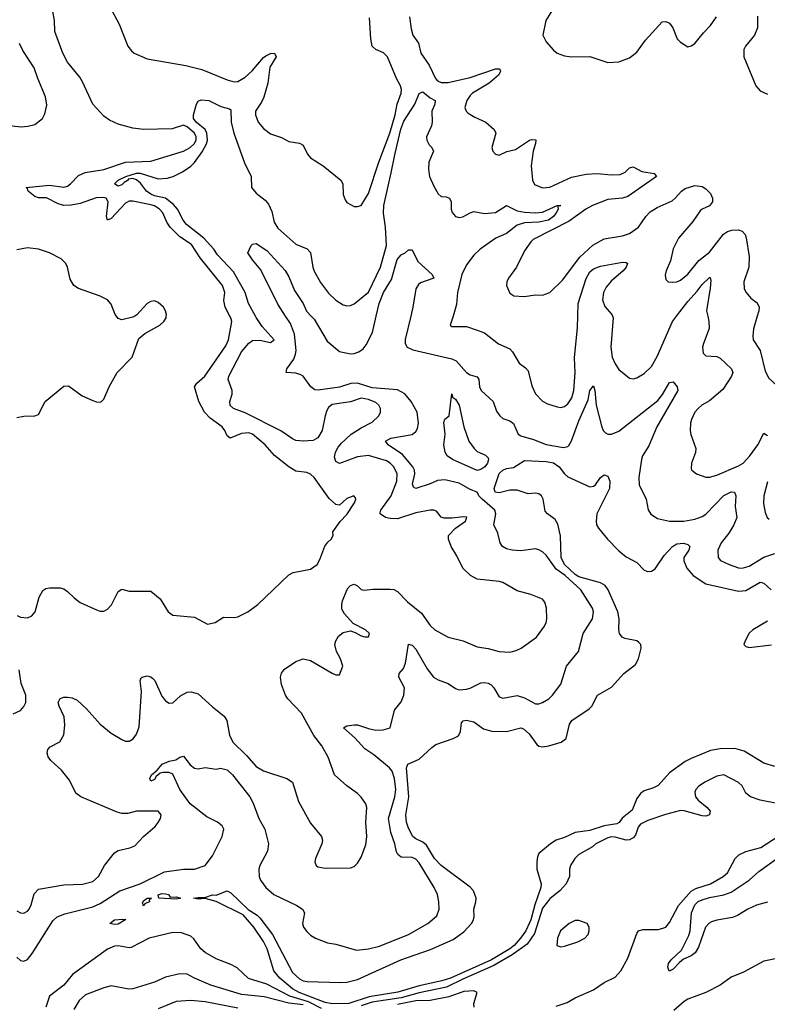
# Model space of a CAD drawing. Header units: inches. Extents: x 1694797 to 1849917, y 907313 to 1017959.
# Tile 433 of 656: x 1751046 to 1755169, y 996205 to 1001635. Entities that reach past the tile are written whole.
import ezdxf

# ---------------------------------------------------------------- set-up
doc = ezdxf.new("R2010")
doc.units = ezdxf.units.IN
doc.header["$MEASUREMENT"] = 0
doc.layers.add('B7050', color=7, linetype='Continuous')
doc.layers.add('B7959', color=7, linetype='Continuous')

msp = doc.modelspace()

# ---------------------------------------------------------------- linework, layer by layer
at = {"layer": 'B7050', "color": 5}
for points, elevation in [([(1752205.2, 1000000), (1752178.6, 1000050), (1752172.8, 1000087.2), (1752177.6, 1000130), (1752164.9, 1000170), (1752042.4, 1000322.4), (1751994.7, 1000394.7), (1751930, 1000437.5), (1751876.2, 1000490), (1751857.9, 1000517.9), (1751834.9, 1000570), (1751817.8, 1000590), (1751790, 1000608.1), (1751770, 1000614.2), (1751670, 1000634.7), (1751650, 1000634.1), (1751630, 1000622.7), (1751550, 1000539.2), (1751530, 1000529.8), (1751525.4, 1000550), (1751533.9, 1000630), (1751522.7, 1000650), (1751505.6, 1000654.4), (1751468, 1000652), (1751379.2, 1000620.8), (1751330, 1000612.3), (1751290, 1000611.1), (1751259.1, 1000619.1), (1751193.3, 1000653.3), (1751150, 1000652.9), (1751130, 1000660.8), (1751093.1, 1000690), (1751087.3, 1000707.3), (1751081.2, 1000710), (1751210, 1000723.2), (1751290, 1000711.4), (1751310, 1000717.9), (1751326.5, 1000730), (1751370, 1000775.2), (1751406.9, 1000793.1), (1751510, 1000809.6), (1751630, 1000849.2), (1751770, 1000855.7), (1751949.7, 1000910), (1751986.3, 1000930), (1752008, 1000950), (1752018.9, 1000970), (1752019.4, 1000980.6), (1752019.9, 1000990), (1752009.5, 1001010), (1751970, 1001043.5), (1751950, 1001052.7), (1751886.6, 1001033.4), (1751730, 1001029.9), (1751670, 1001037.1), (1751590, 1001059.1), (1751541.5, 1001081.4), (1751510, 1001103.1), (1751449.1, 1001170), (1751392.6, 1001292.6), (1751377.6, 1001317.6), (1751310, 1001400.7), (1751284.6, 1001450), (1751239.4, 1001570), (1751238.5, 1001630), (1751221.6, 1001721.6)], 680), ([(1751542.2, 1001710), (1751595.3, 1001610), (1751642.2, 1001490), (1751662.8, 1001462.8), (1751678.5, 1001450), (1751750, 1001419.2), (1751963.2, 1001383.2), (1752050, 1001360.5), (1752190, 1001303.4), (1752230, 1001292.8), (1752250, 1001294.8), (1752290, 1001317.5), (1752327.7, 1001352.3), (1752390, 1001425.8), (1752403.7, 1001436.3), (1752430, 1001448), (1752450.7, 1001450), (1752460.8, 1001430), (1752426.3, 1001373.7), (1752414.9, 1001285.1), (1752391.8, 1001208.2), (1752379.6, 1001180.4), (1752346.5, 1001130), (1752346.7, 1001110), (1752362.2, 1001070), (1752390, 1001034.3), (1752430, 1001005.5), (1752490, 1000985.8), (1752530, 1000964), (1752590, 1000953.7), (1752610, 1000942.6), (1752634, 1000894), (1752650, 1000874), (1752720.5, 1000830), (1752818, 1000750), (1752828.2, 1000730), (1752830.4, 1000670.4), (1752841.7, 1000641.7), (1752850, 1000627.3), (1752890, 1000604.9), (1752910, 1000604), (1752930, 1000610.7), (1752970, 1000677.1), (1753027.7, 1000850), (1753087.8, 1001010), (1753117, 1001110), (1753128.4, 1001170), (1753150.9, 1001230), (1753152.4, 1001250), (1753147.1, 1001270), (1753123.4, 1001310), (1753074.9, 1001430), (1753052.3, 1001452.3), (1753010, 1001471), (1752991, 1001490), (1752982.5, 1001530), (1752975.4, 1001644.6)], 680), ([(1753985.4, 1001690), (1753948, 1001630), (1753931.8, 1001550), (1753950, 1001512.9), (1753990, 1001467.4), (1754011.1, 1001451.1), (1754050, 1001436.1), (1754090, 1001430.2), (1754191.3, 1001431.3), (1754290, 1001399.6), (1754350, 1001402.6), (1754410, 1001425.7), (1754450, 1001456.5), (1754498.1, 1001521.9), (1754590, 1001622.6), (1754610, 1001626), (1754630, 1001615.3), (1754649.1, 1001590), (1754672, 1001530), (1754690, 1001510.4), (1754730, 1001485.5), (1754750, 1001490.3), (1754770, 1001504.2), (1754817, 1001563), (1754856.7, 1001603.3), (1754888.8, 1001651.2)], 720), ([(1755114.9, 1001654.9), (1755114.9, 1001590), (1755098.3, 1001550), (1755048.9, 1001490), (1755040.3, 1001470), (1755039.5, 1001430), (1755106, 1001270), (1755130, 1001243), (1755170, 1001223.8)], 720), ([(1753195.5, 1001650), (1753205, 1001585), (1753214.7, 1001550), (1753244.9, 1001504.9), (1753259.4, 1001450), (1753303.9, 1001383.9), (1753339, 1001310), (1753350, 1001297.7), (1753370, 1001287.9), (1753410, 1001288.6), (1753530, 1001317.2), (1753670, 1001365), (1753690, 1001364.4), (1753696.7, 1001356.7), (1753698.1, 1001350), (1753686.7, 1001330), (1753634.7, 1001285.3), (1753543.2, 1001230), (1753530, 1001216.3), (1753512.9, 1001190), (1753500.4, 1001150), (1753507.7, 1001130), (1753519.6, 1001119.6), (1753556.7, 1001096.7), (1753616.3, 1001070), (1753663, 1001030), (1753673, 1001010), (1753650.4, 1000930), (1753656.4, 1000910), (1753670, 1000893), (1753690, 1000888.7), (1753732.2, 1000907.8), (1753780, 1000920), (1753858, 1000970), (1753870, 1000974.7), (1753892.1, 1000972.1), (1753891.5, 1000951.5), (1753877.2, 1000910), (1753866.5, 1000830), (1753873.7, 1000750), (1753886.2, 1000726.2), (1753930, 1000707.1), (1753970, 1000712.1), (1754090, 1000765.8), (1754170, 1000783.4), (1754230, 1000786.6), (1754310, 1000779.1), (1754358.3, 1000781.7), (1754386, 1000794), (1754410, 1000817.8), (1754430, 1000823.6), (1754477.1, 1000797.1), (1754546, 1000786), (1754557.6, 1000770), (1754399.2, 1000660.8), (1754370, 1000651.2), (1754290, 1000643.4), (1754205.7, 1000610), (1754169.1, 1000590), (1754076.9, 1000523.1), (1753877.8, 1000422.2), (1753864.2, 1000410), (1753830, 1000359.6), (1753786.3, 1000270), (1753741.3, 1000210), (1753732.4, 1000190), (1753730.4, 1000170), (1753750, 1000127.7), (1753771.9, 1000111.9), (1753829.1, 1000109.1), (1753890, 1000117.8), (1753930, 1000116.2), (1753969.2, 1000130.8), (1754040.6, 1000199.4), (1754134.7, 1000325.3), (1754207.8, 1000392.2), (1754270, 1000426), (1754370, 1000442.3), (1754410, 1000455.4), (1754459.3, 1000490), (1754498.7, 1000550), (1754523.7, 1000576.3), (1754561.1, 1000598.9), (1754644, 1000636), (1754661.7, 1000650), (1754695.1, 1000690), (1754715.6, 1000704.4), (1754770, 1000721.3), (1754810, 1000714.3), (1754830, 1000703.2), (1754856.5, 1000676.5), (1754866.8, 1000650), (1754866.5, 1000630), (1754851.2, 1000608.8), (1754809.2, 1000590.8), (1754798.4, 1000581.6), (1754757.7, 1000522.3), (1754678.6, 1000430), (1754650, 1000371.6), (1754635.4, 1000304.6), (1754612, 1000250), (1754606.2, 1000226.2), (1754610, 1000202), (1754622, 1000190), (1754646.7, 1000186.7), (1754670, 1000189.1), (1754690, 1000198.5), (1754730, 1000231.3), (1754792.4, 1000307.6), (1754850, 1000353.9), (1754926.8, 1000453.2), (1754950, 1000466.8), (1754973.6, 1000473.6), (1755010, 1000475.6), (1755030, 1000468.9), (1755046.7, 1000450), (1755052.8, 1000432.8), (1755069.3, 1000330), (1755067.3, 1000270), (1755040.3, 1000190), (1755042.4, 1000150), (1755052.7, 1000130), (1755078.5, 1000098.5), (1755112.9, 1000072.9), (1755123.8, 1000050), (1755122.3, 1000030), (1755113.7, 1000000)], 680), ([(1750974.3, 1001054.3), (1751055.3, 1001044.7), (1751092.1, 1001047.9), (1751130, 1001058), (1751171.2, 1001090), (1751184.7, 1001115.3), (1751196.6, 1001163.4), (1751188.9, 1001210), (1751146, 1001310), (1751126.3, 1001370), (1751064.4, 1001464.4), (1751044.4, 1001504.4)], 720), ([(1752346, 1000000), (1752308.1, 1000070), (1752289.8, 1000130), (1752224.6, 1000244.6), (1752137.8, 1000337.8), (1752116.5, 1000370), (1752061.2, 1000430), (1751966.4, 1000506.4), (1751948.7, 1000530), (1751916.4, 1000590), (1751895, 1000615), (1751850, 1000651.5), (1751790, 1000663.6), (1751770, 1000672.1), (1751745.1, 1000690), (1751713.1, 1000733.1), (1751690, 1000752.5), (1751670, 1000758.9), (1751645.1, 1000754.9), (1751645.3, 1000750), (1751622.6, 1000737.4), (1751610, 1000724.5), (1751590, 1000717.8), (1751568.4, 1000730), (1751590, 1000750.1), (1751632.3, 1000770), (1751690.7, 1000789.3), (1751710, 1000789.4), (1751810, 1000756.8), (1751859.2, 1000760.8), (1751892, 1000770), (1751944.7, 1000795.3), (1751990, 1000826.8), (1752010, 1000847), (1752053.3, 1000906.7), (1752076.9, 1000950), (1752081.9, 1000970), (1752078.7, 1001010), (1752068.8, 1001028.8), (1752019.1, 1001070), (1752005.2, 1001090), (1752004.8, 1001110), (1752021.2, 1001170), (1752030, 1001185), (1752046.8, 1001193.2), (1752090, 1001188.9), (1752156.4, 1001156.4), (1752203.6, 1001143.6), (1752210, 1001138), (1752212, 1001070), (1752227.3, 1001010), (1752285.2, 1000845.2), (1752323.2, 1000770), (1752325.5, 1000710), (1752350, 1000677.8), (1752399.5, 1000639.5), (1752418.5, 1000618.5), (1752437.3, 1000577.3), (1752450, 1000518), (1752470, 1000484.7), (1752570, 1000397.8), (1752631.1, 1000371.1), (1752650, 1000350.6), (1752662.2, 1000270), (1752670, 1000248), (1752705.3, 1000185.3), (1752750, 1000126.4), (1752790, 1000088), (1752830, 1000063), (1752850, 1000056.3), (1752870, 1000058), (1752890, 1000068.2), (1752970, 1000132.8), (1753035.5, 1000270), (1753069.9, 1000390.1), (1753063.9, 1000490), (1753052, 1000568), (1753053.7, 1000610), (1753095.8, 1000790), (1753114.2, 1000890), (1753149, 1001030.9), (1753165.4, 1001074.6), (1753225.2, 1001170), (1753250, 1001227.8), (1753264.9, 1001235.1), (1753270, 1001236.5), (1753310, 1001203.8), (1753338, 1001190), (1753335, 1001170), (1753319.1, 1001130), (1753321.2, 1001070), (1753317.5, 1001050), (1753288.9, 1000990), (1753290.9, 1000970), (1753305, 1000945), (1753319.6, 1000930), (1753327.9, 1000910), (1753302.6, 1000850), (1753300.4, 1000810), (1753307, 1000770), (1753330, 1000717), (1753354.9, 1000674.9), (1753370, 1000660.5), (1753398.8, 1000658.8), (1753417.3, 1000650), (1753425.5, 1000630), (1753426.4, 1000590), (1753431.9, 1000571.9), (1753450, 1000550.5), (1753470, 1000543.7), (1753490, 1000547.2), (1753530, 1000570.3), (1753550, 1000576.5), (1753610, 1000567.1), (1753670, 1000571.2), (1753730, 1000611.3), (1753790, 1000581.2), (1753830, 1000573), (1753890, 1000570.1), (1753930, 1000573.5), (1754010, 1000610.9), (1754030.3, 1000610.3), (1754013.7, 1000606.3), (1754016, 1000590), (1754005, 1000570), (1753990.1, 1000550), (1753962.3, 1000530), (1753910, 1000517.7), (1753830, 1000514.6), (1753790, 1000502.8), (1753730, 1000455.4), (1753672.7, 1000430), (1753585.7, 1000370), (1753550, 1000336.5), (1753510, 1000282.7), (1753485, 1000230), (1753461.3, 1000130), (1753456, 1000064), (1753436.4, 1000000)], 660), ([(1751580.7, 1000000), (1751573.3, 1000010), (1751550, 1000066), (1751529.7, 1000089.7), (1751490, 1000109.6), (1751370, 1000153.1), (1751344.8, 1000170), (1751323.9, 1000203.9), (1751309.8, 1000269.8), (1751301, 1000290), (1751275.9, 1000315.9), (1751210, 1000349.8), (1751150, 1000368.7), (1751090, 1000377.2), (1751030, 1000366.4)], 720), ([(1752512.8, 1000000), (1752470, 1000065.6), (1752375.3, 1000255.3), (1752329.6, 1000310), (1752305.2, 1000350), (1752322, 1000390), (1752330, 1000398), (1752350, 1000401), (1752410, 1000363), (1752510, 1000251.6), (1752530, 1000217), (1752561.7, 1000141.8), (1752608.8, 1000070), (1752627.9, 1000027.9), (1752654.2, 1000000)], 640), ([(1753012.4, 1000000), (1753028.9, 1000070), (1753052.6, 1000130), (1753097.2, 1000202.8), (1753128.2, 1000311.8), (1753150, 1000338.7), (1753171.3, 1000348.7), (1753190, 1000366.8), (1753210, 1000366), (1753241.3, 1000301.3), (1753320.7, 1000230), (1753330.3, 1000210), (1753256.1, 1000183.9), (1753245.2, 1000174.8), (1753231.3, 1000150), (1753214.5, 1000050), (1753202.5, 1000000)], 640), ([(1754124.5, 1000000), (1754126.3, 1000070), (1754170, 1000207.4), (1754190, 1000244.4), (1754210, 1000261.8), (1754250, 1000275.6), (1754370, 1000297.8), (1754390, 1000296.4), (1754398, 1000290), (1754390.2, 1000270), (1754374.3, 1000250), (1754307.5, 1000192.5), (1754280, 1000160), (1754265.3, 1000130), (1754261.2, 1000090), (1754274.1, 1000054.1), (1754312, 1000010), (1754315.9, 1000000)], 660), ([(1754668.5, 1000000), (1754730, 1000080.2), (1754782.9, 1000137.1), (1754810, 1000174.7), (1754850, 1000214), (1754853.5, 1000213.5), (1754857.5, 1000197.5), (1754853.8, 1000153.8), (1754834, 1000030), (1754840.7, 1000000)], 660), ([(1751854.8, 1000000), (1751856.3, 1000010), (1751851.3, 1000030), (1751839.6, 1000050), (1751810, 1000076.2), (1751790, 1000084.5), (1751770, 1000080.9), (1751750, 1000069.3), (1751693.1, 1000006.9), (1751680.8, 1000000)], 720)]:
    msp.add_lwpolyline(points, dxfattribs=dict(at, elevation=elevation))
at = {"layer": 'B7959', "color": 5}
for points, elevation in [([(1751030, 999440.7), (1751070, 999447.7), (1751129.3, 999450.7), (1751150, 999458), (1751186, 999530), (1751290, 999614.8), (1751315.2, 999615.2), (1751390, 999560.7), (1751450, 999534.8), (1751470, 999526.8), (1751490, 999526), (1751498, 999530), (1751510, 999542), (1751539.3, 999610), (1751584.5, 999690), (1751666.2, 999773.8), (1751703.5, 999876.5), (1751736, 999904), (1751819.5, 999950), (1751841.6, 999970), (1751853.3, 999990), (1751854.8, 1000000)], 720), ([(1751030, 996720.7), (1751050, 996710.3), (1751070, 996707), (1751090, 996718.4), (1751097.7, 996730), (1751110, 996753.4), (1751126.4, 996813.6), (1751150, 996839.6), (1751290, 996864.2), (1751392.9, 996867.1), (1751450, 996882.6), (1751480.5, 996910), (1751513.3, 996970), (1751570, 997040.5), (1751590, 997052.4), (1751652.9, 997067.1), (1751681.1, 997078.9), (1751729.6, 997130), (1751793.6, 997186.4), (1751810, 997207.3), (1751822.9, 997230), (1751826.6, 997250), (1751810, 997269.3), (1751690, 997269.8), (1751642.2, 997257.8), (1751610, 997257.3), (1751584.4, 997264.4), (1751382.7, 997350), (1751356.2, 997370), (1751320.9, 997440.9), (1751277.1, 997497.1), (1751218.7, 997550), (1751203.6, 997570), (1751198, 997590), (1751201.2, 997610), (1751214.2, 997625.8), (1751268, 997652), (1751289.7, 997690.3), (1751295.1, 997744.9), (1751292.1, 997790), (1751263.5, 997850), (1751258.4, 997870), (1751270, 997890.6), (1751290, 997898.4), (1751310, 997899.5), (1751335.3, 997895.3), (1751362.7, 997882.7), (1751415, 997835), (1751489.5, 997749.5), (1751550, 997699.5), (1751610, 997664.9), (1751630, 997657.1), (1751650, 997655.5), (1751671.2, 997668.8), (1751690, 997694), (1751704.4, 997735.6), (1751717.4, 997930), (1751711.2, 997988.8), (1751715.3, 998004.7), (1751721.2, 998010), (1751750, 998016), (1751770, 998010.3), (1751781.3, 998001.3), (1751791.1, 997991.1), (1751830, 997904.9), (1751850, 997879.1), (1751870, 997865.5), (1751890, 997867.7), (1751932.9, 997907.1), (1751970, 997926), (1751991.9, 997928.1), (1752030, 997916.4), (1752110, 997844.9), (1752174.5, 997794.5), (1752189.4, 997769.4), (1752203.9, 997690), (1752221.8, 997650), (1752297.3, 997577.3), (1752350, 997517.2), (1752390, 997492.1), (1752518.8, 997450), (1752550.4, 997430), (1752583, 997323), (1752650, 997204), (1752710.6, 997130), (1752715.5, 997110), (1752713, 997090), (1752678, 997010), (1752673.4, 996990), (1752680.7, 996970), (1752690, 996963.8), (1752730, 996955.8), (1752870, 996958), (1752890, 996964.9), (1752910, 996984), (1752930, 997016.3), (1752955.6, 997084.4), (1752959.8, 997130), (1752955.1, 997210), (1752959.8, 997290), (1752954.8, 997310), (1752930, 997347.3), (1752910, 997367.8), (1752850, 997409.7), (1752783, 997470), (1752747.3, 997567.3), (1752712.8, 997630), (1752667.9, 997687.9), (1752600.9, 997810), (1752524.2, 997890), (1752511.5, 997910), (1752490, 997968.7), (1752484.7, 998010), (1752489.7, 998030.3), (1752507.3, 998052.8), (1752570, 998095.5), (1752610, 998110.7), (1752650, 998100.4), (1752770, 998030.7), (1752790, 998022.8), (1752810, 998022), (1752829, 998070), (1752816.2, 998110), (1752794, 998150), (1752785.1, 998190), (1752789.6, 998210.4), (1752804.7, 998235.3), (1752830, 998254.8), (1752870, 998264.9), (1752896.3, 998256.3), (1752930, 998237.3), (1752950, 998231), (1752970, 998232), (1752976, 998250), (1752952.7, 998270), (1752885.1, 998305.1), (1752838, 998358), (1752823.5, 998383.5), (1752822.6, 998410), (1752827.3, 998430), (1752849.6, 998489.6), (1752858.6, 998501.4), (1752870, 998514.9), (1752890, 998521.6), (1752910, 998513), (1752930, 998493), (1752948.5, 998488.5), (1752993.8, 998493.8), (1753090, 998495.3), (1753110, 998492), (1753130, 998481.3), (1753184.4, 998424.4), (1753261.3, 998361.3), (1753310, 998294.9), (1753336.3, 998270), (1753410, 998230.4), (1753491.3, 998210), (1753570, 998176.4), (1753630, 998166.9), (1753690.8, 998150.8), (1753750, 998146.8), (1753784.2, 998155.8), (1753811.8, 998170), (1753896.9, 998230), (1753940.7, 998290), (1753949.5, 998310), (1753953.3, 998330), (1753951.3, 998390), (1753942, 998422), (1753930, 998439.3), (1753864.9, 998464.9), (1753790, 998486), (1753710.7, 998530.7), (1753690, 998537.2), (1753570, 998548.9), (1753532.8, 998570), (1753490.9, 998610), (1753457.5, 998677.5), (1753425.4, 998730), (1753411.2, 998770), (1753410.9, 998790), (1753449.9, 998830.1), (1753504, 998870), (1753511.5, 998891.5), (1753494.1, 998894.1), (1753430, 998885.8), (1753386.6, 998886.6), (1753370, 998891.6), (1753344.2, 998924.2), (1753329.7, 998929.7), (1753310, 998929.8), (1753230, 998916.3), (1753130, 998882.9), (1753090, 998883.6), (1753063, 998890), (1753034.5, 998910), (1753035.1, 998915.1), (1753037.7, 998930), (1753095.2, 999010), (1753126.8, 999090), (1753128.7, 999130), (1753109.1, 999170), (1753090, 999189.9), (1753070, 999202.2), (1752970, 999231.4), (1752910, 999225), (1752810, 999188.2), (1752790, 999198.7), (1752783, 999223), (1752788.2, 999250), (1752802.5, 999277.5), (1752820.5, 999299.5), (1752875, 999350), (1752930, 999385), (1752990, 999415.3), (1753027.3, 999450), (1753036.5, 999470), (1753036.3, 999490), (1753026.6, 999510), (1753010, 999523.9), (1752970, 999540.6), (1752930, 999547.1), (1752870, 999526.9), (1752770, 999513.6), (1752750, 999496.2), (1752740.8, 999479.2), (1752730.7, 999450), (1752715.1, 999370), (1752690.1, 999329.9), (1752664.8, 999315.2), (1752610.1, 999309.9), (1752570, 999314), (1752550, 999322.9), (1752486.8, 999366.8), (1752290, 999467), (1752224.5, 999490), (1752206.9, 999506.9), (1752204.4, 999530), (1752217.8, 999570), (1752218.8, 999590), (1752196.8, 999650), (1752199.8, 999670), (1752270, 999802.8), (1752310, 999851.8), (1752330, 999866), (1752370, 999867.6), (1752430, 999855.5), (1752449.3, 999870), (1752383.2, 999943.2), (1752350, 999992.6), (1752346, 1000000)], 660), ([(1751030, 996464.3), (1751050, 996447.2), (1751070, 996442), (1751090, 996452.8), (1751115.7, 996484.3), (1751230, 996666.2), (1751252.9, 996687.1), (1751295.8, 996704.2), (1751450, 996742.6), (1751490, 996761.5), (1751598.2, 996830), (1751710, 996869.6), (1751845.2, 996934.8), (1751950, 996950.8), (1752010, 996949.5), (1752069.3, 996970.7), (1752110, 997023.2), (1752162.3, 997130), (1752171.3, 997170), (1752162.7, 997190), (1752138, 997210), (1752078.8, 997238.8), (1751986, 997310), (1751929.4, 997389.4), (1751890, 997474.3), (1751870, 997484.3), (1751835.9, 997484.1), (1751820.6, 997479.4), (1751799.5, 997460.5), (1751790, 997444.7), (1751770, 997436), (1751763.5, 997450), (1751772.7, 997470), (1751803.7, 997496.3), (1751832.6, 997530), (1751870, 997545.3), (1751906.9, 997553.1), (1751930, 997568.4), (1751950, 997574), (1751985.6, 997525.6), (1752010, 997507.7), (1752030, 997503.6), (1752070, 997510.6), (1752130, 997502.4), (1752153.4, 997506.6), (1752190, 997497.3), (1752220.7, 997470), (1752315.2, 997350), (1752334.4, 997314.4), (1752364.6, 997230), (1752398.6, 997170), (1752418.5, 997090), (1752412.7, 997050), (1752371.4, 996970), (1752366, 996950), (1752367.2, 996910), (1752374.9, 996890), (1752403.1, 996850), (1752447.4, 996810), (1752575.5, 996750), (1752606.4, 996730), (1752617.6, 996710), (1752606, 996650), (1752612, 996630), (1752630, 996606.4), (1752650, 996586.4), (1752677.3, 996570), (1752744.2, 996544.2), (1752790, 996535.8), (1752903.7, 996503.7), (1752969, 996510), (1753030, 996526.2), (1753190, 996589.3), (1753296.9, 996650), (1753346.4, 996693.6), (1753360.5, 996730), (1753358.5, 996770), (1753349.8, 996810), (1753332.6, 996850), (1753250, 996986), (1753230, 997006.2), (1753210, 997015.2), (1753150, 997017.2), (1753131.5, 997031.5), (1753125.1, 997045.1), (1753115.7, 997090), (1753092.6, 997152.6), (1753079.6, 997230), (1753114.4, 997350), (1753120.7, 997390), (1753113.5, 997450), (1753100.7, 997490), (1753086, 997510), (1753000.2, 997580.2), (1752950, 997614.6), (1752894.6, 997674.6), (1752832.7, 997730), (1752850, 997741.6), (1752890, 997746.5), (1752910, 997745.5), (1752970, 997725.2), (1753010, 997716.9), (1753050, 997718.4), (1753089.5, 997730.5), (1753113.4, 997826.6), (1753150, 997873.4), (1753165.4, 997910), (1753168.3, 997950), (1753136.3, 998010), (1753139.6, 998030), (1753162.8, 998057.2), (1753174, 998086), (1753190, 998190.6), (1753210, 998186.4), (1753230, 998164.4), (1753294.2, 998054.2), (1753329.2, 998010), (1753354.4, 997994.4), (1753410, 997973.4), (1753450, 997946.4), (1753470, 997940.2), (1753510, 997942.9), (1753530, 997948.3), (1753590, 997978.8), (1753610, 997980.6), (1753630, 997975.9), (1753646.2, 997966.2), (1753660.9, 997950), (1753690, 997900.5), (1753710, 997892.7), (1753790, 997908.4), (1753830, 997895.3), (1753890, 997862.6), (1753910, 997862.8), (1753930, 997869.2), (1753964, 997890), (1753984.8, 997910), (1754029.7, 997970), (1754062, 998070), (1754128.6, 998151.4), (1754153.8, 998250), (1754206, 998330), (1754211.6, 998370), (1754205.6, 998390), (1754141.1, 998490), (1754054.9, 998570), (1754005.6, 998605.6), (1753950, 998681.8), (1753930, 998699.8), (1753910, 998712), (1753890, 998717.6), (1753810, 998705.3), (1753762, 998710), (1753730, 998716), (1753708.3, 998730), (1753695.1, 998750), (1753683.5, 998803.5), (1753661.7, 998850), (1753672.3, 998910), (1753666.6, 998930), (1753596, 998990), (1753578.4, 999010), (1753569.7, 999030), (1753530, 999044.9), (1753470, 999079.3), (1753390, 999098.1), (1753350, 999092.9), (1753310, 999074.9), (1753230, 999049.9), (1753217.3, 999057.2), (1753213, 999073), (1753225.4, 999130), (1753223.4, 999150), (1753214.4, 999170), (1753157.7, 999237.7), (1753078.8, 999290), (1753063.5, 999310), (1753092.4, 999327.6), (1753210, 999347.8), (1753230, 999363.2), (1753239.5, 999380.5), (1753245.8, 999410), (1753237.5, 999470), (1753205, 999530), (1753170, 999571.1), (1753130, 999593.7), (1752990, 999605.3), (1752910, 999630.3), (1752872, 999628), (1752810, 999609.4), (1752692.2, 999592.2), (1752673.8, 999593.8), (1752651, 999611), (1752610, 999668.3), (1752596.9, 999676.9), (1752570, 999686), (1752515.3, 999690), (1752519.7, 999710), (1752557.3, 999762.7), (1752567.9, 999790), (1752570.6, 999810), (1752561.1, 999901.1), (1752539.4, 999959.4), (1752512.8, 1000000)], 640), ([(1751032.4, 998350), (1751050, 998339.6), (1751090, 998336.5), (1751113.5, 998346.5), (1751130.9, 998369.1), (1751153.6, 998450), (1751173.6, 998486.4), (1751190, 998497.3), (1751210, 998502), (1751270, 998502), (1751290, 998496.3), (1751310, 998482), (1751346, 998446), (1751380.7, 998420.7), (1751470, 998380.3), (1751490, 998373.4), (1751510, 998374), (1751530, 998384.4), (1751552.1, 998407.9), (1751590, 998481), (1751610, 998494.8), (1751650, 998484), (1751770, 998482.8), (1751820.2, 998440.3), (1751865.5, 998370), (1751890, 998350.6), (1752010, 998339.3), (1752081.7, 998301.7), (1752124, 998310), (1752170, 998340.5), (1752230, 998338), (1752250, 998342.4), (1752303.7, 998370), (1752359.5, 998410), (1752530, 998574), (1752553.6, 998586.4), (1752650, 998604), (1752686.3, 998630), (1752701.7, 998658.3), (1752729.1, 998730.9), (1752745.7, 998754.3), (1752763.6, 998770), (1752775.1, 998790), (1752772.3, 998810), (1752813.1, 998866.9), (1752850, 998906.8), (1752893.3, 998970), (1752899.3, 998990), (1752898.6, 998998.6), (1752888.4, 999008.4), (1752850, 998994.5), (1752810, 998958), (1752790, 998960.7), (1752753.6, 998993.6), (1752670, 999110.9), (1752650, 999128.5), (1752630, 999137.2), (1752570, 999145.4), (1752530, 999168.3), (1752451.6, 999231.6), (1752399.4, 999290), (1752330, 999349.9), (1752310, 999356.4), (1752270, 999353.8), (1752206.4, 999326.4), (1752190, 999339.7), (1752178.1, 999370), (1752163.6, 999390), (1752097.6, 999437.6), (1752065, 999470), (1752033.9, 999530), (1752010.7, 999610), (1752022.4, 999630), (1752067.9, 999670), (1752183.6, 999836.4), (1752198.2, 999870), (1752216.4, 999970), (1752210.5, 999990), (1752205.2, 1000000)], 680), ([(1751680.8, 1000000), (1751670, 999994), (1751610, 999979.6), (1751590, 999987.6), (1751580.7, 1000000)], 720), ([(1752654.2, 1000000), (1752670, 999983.2), (1752741.4, 999861.4), (1752810, 999806), (1752870, 999793.1), (1752890, 999794.6), (1752916, 999804), (1752939.6, 999820.4), (1752957.8, 999842.2), (1752991.2, 999910), (1753012.4, 1000000)], 640), ([(1753202.5, 1000000), (1753171.7, 999871.7), (1753172.5, 999850), (1753183.2, 999830), (1753213.8, 999813.8), (1753430, 999763.9), (1753453.7, 999753.7), (1753510, 999688.6), (1753530, 999677.1), (1753570, 999664.6), (1753578.2, 999650), (1753582.7, 999610), (1753591.5, 999590), (1753657.6, 999530), (1753676.3, 999476.3), (1753694.9, 999450), (1753710, 999436.4), (1753750, 999423.1), (1753770, 999408.4), (1753796.1, 999350), (1753810, 999339.7), (1753880.5, 999320.5), (1753950, 999293.2), (1754045.1, 999274.9), (1754070, 999280.9), (1754074.1, 999285.9), (1754090, 999313.1), (1754130, 999423.2), (1754182.1, 999537.9), (1754190, 999591), (1754210, 999616), (1754217.4, 999590), (1754224.9, 999510), (1754255, 999395), (1754264.9, 999370), (1754277.1, 999357.1), (1754290, 999349.3), (1754310, 999348.7), (1754350, 999365.5), (1754564.7, 999535.3), (1754591.6, 999568.4), (1754630, 999634.4), (1754650, 999638.4), (1754672.9, 999610), (1754674.9, 999590), (1754559.3, 999390), (1754515.3, 999284.7), (1754481.7, 999230), (1754474.6, 999210), (1754460.2, 999110), (1754462.3, 999070), (1754502, 998990), (1754512.3, 998932.3), (1754527.2, 998907.2), (1754564.4, 998884.4), (1754630.2, 998870.2), (1754709.4, 998869.4), (1754770, 998881.3), (1754810, 998895), (1754830, 998907.8), (1754930, 999011.4), (1754970, 999031.1), (1754988.8, 999028.8), (1754995.9, 999010), (1754992.8, 998950), (1755000.8, 998890), (1754984.1, 998850), (1754956.2, 998803.8), (1754915.2, 998750), (1754896.9, 998710), (1754897.7, 998670), (1754911.8, 998651.8), (1754958, 998630), (1755010, 998612.5), (1755030.2, 998610.2), (1755070, 998620.5), (1755150, 998671.2), (1755210, 998691.4)], 640), ([(1753436.4, 1000000), (1753421, 999950), (1753430, 999942.8), (1753510, 999943.7), (1753570, 999923.6), (1753610, 999907.4), (1753687.5, 999847.5), (1753750, 999820.4), (1753764.2, 999804.2), (1753800.8, 999740.8), (1753835.3, 999715.3), (1753850, 999698), (1753870, 999616.3), (1753890, 999572.4), (1753930, 999531.8), (1753957, 999517), (1754010, 999499.6), (1754030, 999496.9), (1754050, 999501.5), (1754070, 999516.9), (1754092, 999550), (1754102, 999590), (1754109.9, 999690), (1754105.6, 999770), (1754122.8, 999937.2), (1754124.5, 1000000)], 660), ([(1754315.9, 1000000), (1754319.8, 999990), (1754306, 999830), (1754314.1, 999774.1), (1754330, 999736.4), (1754350, 999706.4), (1754410, 999658), (1754430, 999654.4), (1754450, 999659.5), (1754490, 999683.1), (1754530, 999723.1), (1754562.2, 999777.8), (1754645.5, 999970), (1754668.5, 1000000)], 660), ([(1754840.7, 1000000), (1754847.4, 999970), (1754847.9, 999932.1), (1754816.5, 999850), (1754812.4, 999830), (1754816.3, 999796.3), (1754830, 999780.7), (1754890, 999777.6), (1754910, 999768.8), (1754971.6, 999710), (1754979.6, 999690), (1754972.3, 999670), (1754924.3, 999595.7), (1754850, 999533.7), (1754808.9, 999510), (1754787.4, 999490), (1754770.3, 999470), (1754752, 999430), (1754746, 999410), (1754744.2, 999370), (1754747.8, 999347.8), (1754774.9, 999270), (1754772.7, 999247.3), (1754750.4, 999190), (1754750, 999158), (1754753.4, 999150), (1754778.8, 999130), (1754830, 999112.4), (1754850, 999112), (1754890, 999123.2), (1755010, 999173.9), (1755035.4, 999190), (1755072.4, 999230), (1755117.2, 999290), (1755150, 999354.8), (1755170, 999342)], 660), ([(1755113.7, 1000000), (1755093.7, 999930), (1755089.2, 999890), (1755091.6, 999870), (1755130.2, 999810), (1755156.9, 999696.9), (1755177.3, 999657.3), (1755270, 999574.4), (1755310, 999546.4), (1755335.8, 999535.8), (1755390, 999494), (1755430, 999497.3), (1755470, 999520.7), (1755490, 999544), (1755527.6, 999610), (1755570.8, 999729.2), (1755581, 999770), (1755608.8, 999891.2), (1755629, 1000000)], 680), ([(1755210, 997516.8), (1755150, 997534), (1755041.9, 997601.9), (1754990, 997615.7), (1754910, 997614.8), (1754855.9, 997604.1), (1754750, 997561.5), (1754716.4, 997543.6), (1754630, 997481.1), (1754568.2, 997411.8), (1754541.9, 997398.1), (1754490, 997383.1), (1754470, 997368.3), (1754450, 997339.6), (1754424.6, 997275.4), (1754369.2, 997230.8), (1754352.1, 997207.9), (1754339.8, 997200.2), (1754270, 997189.5), (1754190, 997162.9), (1754110, 997152.1), (1754050, 997124.5), (1754005.2, 997110), (1753974, 997090), (1753910, 997036.8), (1753901.8, 997018.2), (1753897.3, 996990), (1753898.3, 996950), (1753922.4, 996870), (1753920.3, 996850), (1753887.2, 996752.8), (1753866, 996670), (1753837.7, 996610), (1753808.6, 996570), (1753773, 996530), (1753750, 996511.7), (1753647.8, 996450), (1753422.2, 996350), (1753373.5, 996333.5), (1753250, 996306.2), (1753132.5, 996272.5), (1752973.7, 996246.3), (1752862, 996210), (1752770, 996208.2), (1752730, 996214.2), (1752587.6, 996270), (1752550.6, 996290), (1752480.8, 996350), (1752447.8, 996390), (1752410.6, 996510.6), (1752390.5, 996550.5), (1752337.7, 996630), (1752278.1, 996698.1), (1752130, 996771.6), (1752070, 996788.3), (1752030, 996784.7), (1752005.2, 996790), (1752030, 996794.9), (1752066.6, 996793.4), (1752110, 996808.2), (1752130, 996806.7), (1752190, 996830.3), (1752210, 996819.6), (1752307, 996727), (1752355.7, 996695.7), (1752370, 996681.5), (1752440.2, 996590), (1752550, 996380.8), (1752590, 996345.3), (1752610, 996334), (1752631.4, 996331.4), (1752814.9, 996325.1), (1752850, 996326.7), (1752910, 996340.9), (1753148.4, 996450), (1753312.2, 996507.8), (1753437.7, 996562.3), (1753496, 996604), (1753538.5, 996650), (1753549.7, 996670), (1753553.3, 996690), (1753551.2, 996730), (1753561.8, 996770), (1753562.8, 996790), (1753548.7, 996830), (1753531, 996851), (1753370, 996971.2), (1753334.6, 997010), (1753290, 997082.4), (1753270, 997099.6), (1753230, 997117), (1753215, 997130), (1753190, 997175.8), (1753179.9, 997210), (1753175.9, 997250), (1753192.2, 997350), (1753179.7, 997510), (1753186.3, 997530), (1753250, 997557.8), (1753318.4, 997621.6), (1753342.1, 997637.9), (1753437.1, 997670), (1753458.1, 997681.9), (1753468.6, 997690), (1753476.9, 997710), (1753483, 997757), (1753492, 997768), (1753508.5, 997771.5), (1753550, 997762.2), (1753604.5, 997724.5), (1753650, 997711), (1753730.8, 997709.2), (1753810, 997729.3), (1753824.3, 997724.3), (1753856.2, 997696.2), (1753897.8, 997637.8), (1753910, 997628.1), (1753930, 997625.5), (1753964, 997630), (1754032.3, 997650), (1754059.5, 997670), (1754077.6, 997750), (1754091.6, 997770), (1754186.2, 997833.8), (1754201.3, 997850), (1754233.6, 997910), (1754310, 997954.3), (1754378, 998030), (1754441.4, 998078.6), (1754459.2, 998110), (1754473.1, 998170), (1754471.1, 998190), (1754461.1, 998201.1), (1754448.8, 998208.8), (1754382.8, 998222.8), (1754369.7, 998230), (1754353.8, 998250), (1754349.8, 998270), (1754351.8, 998330), (1754345.5, 998370), (1754292.2, 998490), (1754274.2, 998514.2), (1754250, 998529.9), (1754130, 998561.7), (1754110, 998574.5), (1754050, 998630.4), (1754032.6, 998670), (1754027.8, 998787.8), (1754013.5, 998853.5), (1753999.2, 998879.2), (1753956.3, 998910), (1753944.6, 998924.6), (1753933.8, 998990), (1753923.5, 999010), (1753910, 999020.8), (1753890, 999024.8), (1753850, 999020.9), (1753790, 999041.1), (1753750, 999039.9), (1753690, 999025.9), (1753669, 999030), (1753662.2, 999050), (1753690, 999131.5), (1753710, 999151), (1753730, 999159.3), (1753770, 999165), (1753830, 999204.7), (1753950, 999199.1), (1753990, 999190.6), (1754021.7, 999170), (1754050.1, 999130), (1754070, 999113.2), (1754190, 999059.4), (1754210, 999062.2), (1754222.3, 999070), (1754249.5, 999110.5), (1754270, 999124.3), (1754290, 999116.9), (1754300.1, 999090), (1754299.5, 999050), (1754229.5, 998910), (1754225, 998870), (1754227.8, 998850), (1754239.1, 998830), (1754288.5, 998770), (1754350, 998705.4), (1754390, 998673.4), (1754450, 998641.8), (1754490, 998599.7), (1754510, 998592.7), (1754530, 998594.3), (1754550, 998606.7), (1754600.3, 998679.7), (1754645.8, 998730), (1754670, 998744.1), (1754707.5, 998747.5), (1754730, 998741.7), (1754742.6, 998730), (1754735.9, 998710), (1754709.2, 998670), (1754708.6, 998650), (1754725.5, 998610), (1754760.2, 998570), (1754830, 998523.4), (1755010, 998483.3), (1755050, 998487.9), (1755130, 998533.7), (1755150, 998527.1), (1755190, 998490.8)], 620), ([(1755170, 999086.6), (1755149.4, 999010), (1755147.3, 998967.3), (1755157.6, 998917.6), (1755169, 998889), (1755180.2, 998880.3)], 660), ([(1755170, 998317.5), (1755088.8, 998270), (1755070, 998251.8), (1755047, 998210), (1755040.5, 998190), (1755050, 998177.4), (1755070, 998172.3), (1755192.6, 998187.4)], 620), ([(1751010, 997807.2), (1751050, 997824.9), (1751070, 997848.2), (1751079.3, 997870), (1751080.3, 997910), (1751055.1, 997975.1), (1751043.8, 998050)], 680), ([(1755233.2, 997310), (1755130, 997330.8), (1755076.2, 997350), (1755051.5, 997370), (1755031.1, 997410), (1755010, 997428), (1754930, 997469.7), (1754890, 997463.9), (1754824.9, 997430), (1754790, 997406.6), (1754775.5, 997390), (1754770, 997375.3), (1754773, 997350), (1754788.2, 997330), (1754837.3, 997290), (1754854.8, 997270), (1754850, 997249.4), (1754830, 997242.9), (1754810, 997244.7), (1754710, 997272.3), (1754690, 997273.7), (1754607.8, 997252.2), (1754510, 997219.1), (1754470, 997198.3), (1754457.6, 997182.4), (1754442.2, 997137.8), (1754430, 997123.5), (1754410, 997112.1), (1754390, 997110.8), (1754330, 997126.3), (1754310, 997127.8), (1754290, 997122.8), (1754224.4, 997090), (1754206, 997074), (1754130, 997031.1), (1754107, 997010), (1754083.1, 996970), (1754078.3, 996950), (1754078.3, 996910), (1754060.3, 996870), (1754027.6, 996832.4), (1753970, 996786.2), (1753930, 996735.3), (1753884.5, 996595.5), (1753844.2, 996535.8), (1753761.6, 996478.4), (1753661, 996419), (1753490, 996344.2), (1753400.9, 996299.1), (1753250, 996268.5), (1753150, 996241.3), (1752990, 996216.4), (1752930, 996195.9)], 640), ([(1754005.7, 996194.3), (1754065.4, 996214.6), (1754110, 996240.2), (1754210, 996284.5), (1754270, 996326), (1754330, 996355.5), (1754360.9, 996390), (1754400.6, 996459.4), (1754450, 996596), (1754459.3, 996610), (1754482.9, 996617.1), (1754570, 996616.8), (1754610, 996631.3), (1754630, 996655.3), (1754679.6, 996750), (1754750, 996828.7), (1754775.6, 996844.3), (1754855.1, 996870), (1754926, 996910), (1754950, 996930.3), (1754991.6, 997008.4), (1755011.8, 997030), (1755051.4, 997048.6), (1755133, 997070), (1755258, 997150)], 640), ([(1755170, 996769), (1755110, 996751), (1755060.9, 996730), (1755004.5, 996695.5), (1754976.4, 996683.6), (1754890, 996669.3), (1754860.8, 996659.2), (1754848, 996652), (1754827.5, 996630), (1754790, 996520.5), (1754771, 996489), (1754750, 996472.9), (1754706.7, 996453.3), (1754684.1, 996435.9), (1754650, 996398.9), (1754628.4, 996388.4), (1754619.7, 996410), (1754624.7, 996430), (1754639.6, 996450), (1754696.7, 996503.3), (1754736.3, 996583.7), (1754743.5, 996610), (1754751.2, 996710), (1754770, 996752.8), (1754788.8, 996771.2), (1754810, 996781.3), (1754850, 996793.7), (1754930, 996809.3), (1754970, 996824), (1755069.1, 996890), (1755122.8, 996937.2), (1755226.6, 997013.4)], 620), ([(1752710, 996182), (1752638.3, 996218.3), (1752536.3, 996250), (1752410, 996316.7), (1752307.5, 996347.5), (1752246.5, 996406.5), (1752210, 996425.3), (1752130, 996456), (1752070, 996491.2), (1752046, 996510), (1752005.9, 996565.9), (1751990, 996580.7), (1751939.3, 996599.3), (1751890, 996600.6), (1751760.4, 996570), (1751661.3, 996518.7), (1751650, 996515.9), (1751590, 996526.8), (1751570, 996524.7), (1751530, 996508.5), (1751337.2, 996370), (1751290, 996311), (1751210.3, 996250), (1751190.8, 996189.2)], 640), ([(1755250, 996463.1), (1755150, 996442.6), (1755038.5, 996381.5), (1754970, 996354.3), (1754910, 996309.8), (1754830.1, 996269.9), (1754730, 996233.1), (1754710, 996220.9), (1754653.8, 996170)], 640), ([(1752610, 996202.3), (1752530.8, 996210.8), (1752394.6, 996245.4), (1752270, 996259.9), (1752101.1, 996310), (1752010, 996348.5), (1751970, 996370.5), (1751930, 996373), (1751850, 996354.6), (1751790, 996327.9), (1751670, 996290.7), (1751648.4, 996288.4), (1751550, 996306), (1751510, 996296.4), (1751410, 996257.2), (1751374.3, 996225.7), (1751344.4, 996175.6)], 660), ([(1753553, 996190), (1753551.2, 996210), (1753569, 996270), (1753550, 996278.4), (1753494.8, 996274.8), (1753413.5, 996246.5), (1753310, 996226.6), (1753230, 996224.1), (1753130, 996203.4)], 660), ([(1752250, 996183), (1752070, 996219.1), (1751990, 996226.1), (1751910, 996220.2), (1751810, 996179.8)], 680)]:
    msp.add_lwpolyline(points, dxfattribs=dict(at, elevation=elevation))
for points, elevation in [([(1753570, 999148.1), (1753432.3, 999210), (1753403.6, 999230), (1753391.8, 999250), (1753385.6, 999290), (1753391.8, 999350), (1753386, 999414), (1753390, 999432), (1753414, 999450), (1753430, 999572), (1753433.7, 999553.7), (1753450, 999542.8), (1753470.3, 999510), (1753495.8, 999390), (1753522.6, 999310), (1753552.2, 999270), (1753570, 999253.7), (1753614.4, 999234.4), (1753630, 999219.1), (1753632.1, 999210), (1753625.6, 999190), (1753612.3, 999170), (1753590, 999154)], 620), ([(1751730, 996749.8), (1751726, 996750), (1751729, 996751), (1751723, 996763), (1751730, 996775.3), (1751750, 996790.1), (1751774, 996790), (1751760.9, 996779.1), (1751761.3, 996770), (1751738.4, 996761.6)], 620), ([(1751876, 996796), (1751910, 996797), (1751934, 996790), (1751930, 996788), (1751910, 996784.4), (1751814, 996790), (1751809.3, 996809.3), (1751830, 996815.4), (1751850, 996813.7), (1751866.8, 996810)], 620), ([(1751570, 996644.4), (1751544, 996650), (1751570, 996671), (1751615.1, 996675.1), (1751631.8, 996671.8), (1751590, 996646.6)], 620), ([(1754110, 996667.6), (1754077.1, 996650), (1754028, 996610), (1754013, 996570), (1754008, 996530), (1754030, 996522), (1754050, 996524.9), (1754124, 996550), (1754163.7, 996570), (1754180.7, 996590), (1754187, 996610), (1754186.6, 996630), (1754176, 996650), (1754130, 996667)], 660)]:
    msp.add_lwpolyline(points, close=True, dxfattribs=dict(at, elevation=elevation))

doc.saveas('drawing.dxf')
